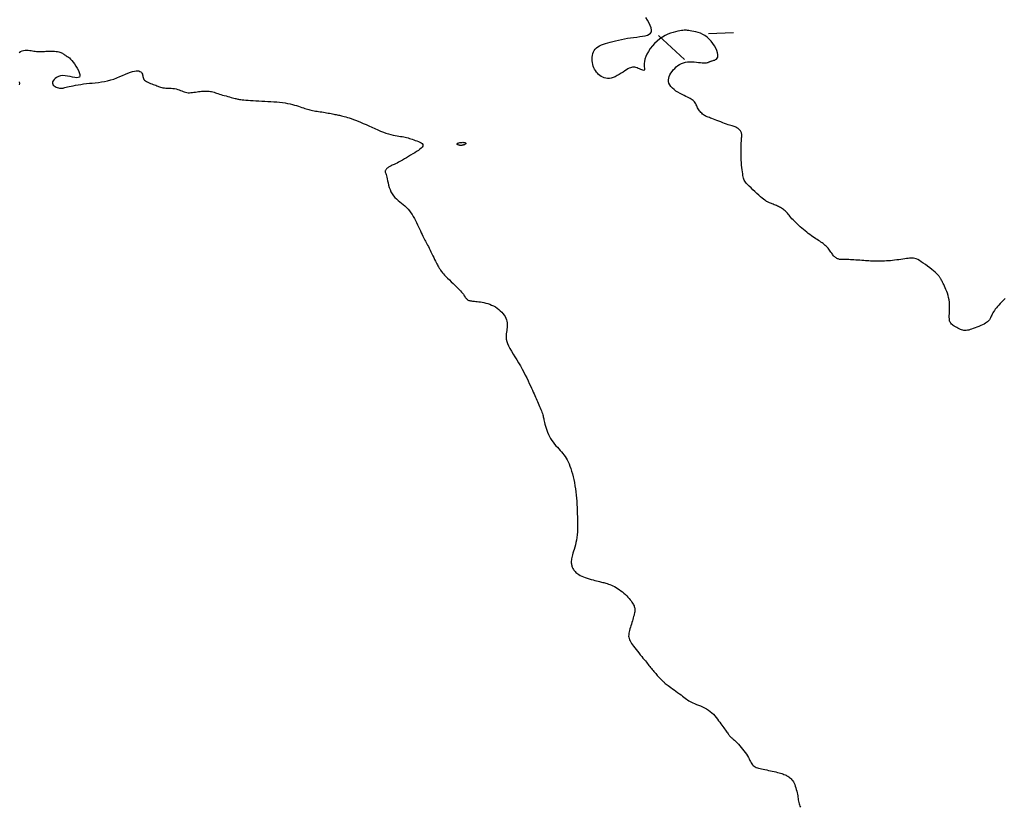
# Model space of a CAD drawing. Header units: millimetres. Extents: x 32690613 to 32693367, y 5343692 to 5344708.
# Tile 532 of 656: x 32692396 to 32692436, y 5344515 to 5344547. Entities that reach past the tile are written whole.
import ezdxf

# ---------------------------------------------------------------- set-up
doc = ezdxf.new("R2010")
doc.units = ezdxf.units.MM
doc.header["$LTSCALE"] = 20
doc.layers.add('02-DGM_HL_492.50', color=92, linetype='Continuous')
doc.layers.add('02-DGM_HL_493.00', color=102, linetype='Continuous')

msp = doc.modelspace()

# ---------------------------------------------------------------- linework, layer by layer
at = {"layer": '02-DGM_HL_492.50', "elevation": 492.5, "flags": 128}
for points in [[(32692396.132, 5344545.557), (32692396.191, 5344545.595), (32692396.252, 5344545.624), (32692396.314, 5344545.642), (32692396.376, 5344545.652), (32692396.437, 5344545.654), (32692396.498, 5344545.651), (32692396.557, 5344545.643), (32692396.615, 5344545.634), (32692396.671, 5344545.624), (32692396.725, 5344545.614), (32692396.776, 5344545.607), (32692396.826, 5344545.602), (32692396.875, 5344545.599), (32692396.924, 5344545.598), (32692396.974, 5344545.598), (32692397.027, 5344545.599), (32692397.083, 5344545.601), (32692397.143, 5344545.603), (32692397.207, 5344545.605), (32692397.276, 5344545.608), (32692397.346, 5344545.609), (32692397.417, 5344545.61), (32692397.486, 5344545.61), (32692397.553, 5344545.607), (32692397.615, 5344545.603), (32692397.671, 5344545.596), (32692397.72, 5344545.586), (32692397.762, 5344545.574), (32692397.8, 5344545.559), (32692397.833, 5344545.543), (32692397.864, 5344545.525), (32692397.893, 5344545.507), (32692397.923, 5344545.487), (32692397.954, 5344545.468), (32692397.987, 5344545.448), (32692398.023, 5344545.427), (32692398.062, 5344545.402), (32692398.104, 5344545.373), (32692398.148, 5344545.337), (32692398.195, 5344545.293), (32692398.246, 5344545.24), (32692398.299, 5344545.175), (32692398.355, 5344545.099), (32692398.41, 5344545.014), (32692398.462, 5344544.925), (32692398.507, 5344544.836), (32692398.541, 5344544.752), (32692398.561, 5344544.678), (32692398.563, 5344544.616), (32692398.545, 5344544.574), (32692398.503, 5344544.552), (32692398.442, 5344544.547), (32692398.364, 5344544.556), (32692398.274, 5344544.573), (32692398.176, 5344544.594), (32692398.074, 5344544.614), (32692397.973, 5344544.628), (32692397.876, 5344544.631), (32692397.786, 5344544.62), (32692397.706, 5344544.596), (32692397.636, 5344544.562), (32692397.578, 5344544.521), (32692397.531, 5344544.475), (32692397.497, 5344544.426), (32692397.476, 5344544.377), (32692397.47, 5344544.331), (32692397.479, 5344544.29), (32692397.501, 5344544.254), (32692397.533, 5344544.223), (32692397.572, 5344544.197), (32692397.617, 5344544.175), (32692397.663, 5344544.158), (32692397.709, 5344544.144), (32692397.752, 5344544.135), (32692397.79, 5344544.13), (32692397.824, 5344544.128), (32692397.857, 5344544.129), (32692397.891, 5344544.133), (32692397.927, 5344544.14), (32692397.968, 5344544.15), (32692398.015, 5344544.162), (32692398.072, 5344544.176), (32692398.139, 5344544.192), (32692398.217, 5344544.209), (32692398.303, 5344544.227), (32692398.397, 5344544.245), (32692398.498, 5344544.263), (32692398.604, 5344544.28), (32692398.715, 5344544.296), (32692398.829, 5344544.311), (32692398.946, 5344544.323), (32692399.065, 5344544.335), (32692399.185, 5344544.347), (32692399.307, 5344544.361), (32692399.43, 5344544.377), (32692399.553, 5344544.398), (32692399.677, 5344544.423), (32692399.801, 5344544.456), (32692399.924, 5344544.495), (32692400.046, 5344544.54), (32692400.165, 5344544.589), (32692400.28, 5344544.638), (32692400.39, 5344544.685), (32692400.494, 5344544.729), (32692400.59, 5344544.767), (32692400.677, 5344544.796), (32692400.754, 5344544.815), (32692400.822, 5344544.824), (32692400.881, 5344544.824), (32692400.931, 5344544.816), (32692400.973, 5344544.802), (32692401.008, 5344544.781), (32692401.035, 5344544.756), (32692401.055, 5344544.727), (32692401.069, 5344544.695), (32692401.078, 5344544.661), (32692401.086, 5344544.626), (32692401.093, 5344544.589), (32692401.102, 5344544.553), (32692401.114, 5344544.517), (32692401.133, 5344544.482), (32692401.159, 5344544.45), (32692401.195, 5344544.42), (32692401.239, 5344544.392), (32692401.289, 5344544.366), (32692401.343, 5344544.343), (32692401.399, 5344544.321), (32692401.455, 5344544.3), (32692401.509, 5344544.28), (32692401.56, 5344544.26), (32692401.604, 5344544.242), (32692401.645, 5344544.224), (32692401.683, 5344544.207), (32692401.721, 5344544.191), (32692401.759, 5344544.176), (32692401.799, 5344544.164), (32692401.844, 5344544.153), (32692401.894, 5344544.145), (32692401.951, 5344544.139), (32692402.014, 5344544.135), (32692402.082, 5344544.131), (32692402.151, 5344544.128), (32692402.223, 5344544.124), (32692402.293, 5344544.118), (32692402.362, 5344544.109), (32692402.428, 5344544.097), (32692402.488, 5344544.081), (32692402.545, 5344544.061), (32692402.598, 5344544.04), (32692402.65, 5344544.019), (32692402.699, 5344543.998), (32692402.749, 5344543.979), (32692402.799, 5344543.963), (32692402.85, 5344543.952), (32692402.904, 5344543.947), (32692402.96, 5344543.946), (32692403.017, 5344543.949), (32692403.076, 5344543.955), (32692403.136, 5344543.964), (32692403.197, 5344543.974), (32692403.259, 5344543.984), (32692403.321, 5344543.993), (32692403.383, 5344544.001), (32692403.445, 5344544.007), (32692403.507, 5344544.011), (32692403.567, 5344544.014), (32692403.626, 5344544.014), (32692403.684, 5344544.012), (32692403.74, 5344544.007), (32692403.794, 5344544), (32692403.845, 5344543.991), (32692403.895, 5344543.978), (32692403.944, 5344543.964), (32692403.994, 5344543.948), (32692404.045, 5344543.931), (32692404.098, 5344543.913), (32692404.155, 5344543.893), (32692404.216, 5344543.874), (32692404.281, 5344543.854), (32692404.35, 5344543.834), (32692404.421, 5344543.815), (32692404.492, 5344543.796), (32692404.561, 5344543.778), (32692404.626, 5344543.761), (32692404.685, 5344543.746), (32692404.738, 5344543.732), (32692404.783, 5344543.72), (32692404.821, 5344543.71), (32692404.855, 5344543.701), (32692404.889, 5344543.694), (32692404.925, 5344543.687), (32692404.965, 5344543.681), (32692405.012, 5344543.674), (32692405.069, 5344543.668), (32692405.137, 5344543.661), (32692405.217, 5344543.654), (32692405.307, 5344543.647), (32692405.405, 5344543.64), (32692405.511, 5344543.633), (32692405.622, 5344543.626), (32692405.737, 5344543.619), (32692405.855, 5344543.612), (32692405.974, 5344543.606), (32692406.095, 5344543.599), (32692406.215, 5344543.593), (32692406.335, 5344543.585), (32692406.452, 5344543.576), (32692406.567, 5344543.566), (32692406.679, 5344543.553), (32692406.786, 5344543.538), (32692406.889, 5344543.519), (32692406.986, 5344543.499), (32692407.078, 5344543.477), (32692407.165, 5344543.453), (32692407.246, 5344543.429), (32692407.323, 5344543.405), (32692407.394, 5344543.381), (32692407.46, 5344543.359), (32692407.521, 5344543.338), (32692407.578, 5344543.319), (32692407.632, 5344543.301), (32692407.683, 5344543.285), (32692407.734, 5344543.271), (32692407.784, 5344543.257), (32692407.836, 5344543.245), (32692407.89, 5344543.233), (32692407.947, 5344543.222), (32692408.006, 5344543.212), (32692408.068, 5344543.203), (32692408.131, 5344543.193), (32692408.196, 5344543.184), (32692408.26, 5344543.175), (32692408.325, 5344543.165), (32692408.388, 5344543.155), (32692408.45, 5344543.144), (32692408.511, 5344543.133), (32692408.57, 5344543.122), (32692408.627, 5344543.111), (32692408.682, 5344543.099), (32692408.734, 5344543.088), (32692408.785, 5344543.078), (32692408.832, 5344543.068), (32692408.877, 5344543.059), (32692408.921, 5344543.051), (32692408.964, 5344543.042), (32692409.008, 5344543.033), (32692409.054, 5344543.023), (32692409.103, 5344543.011), (32692409.157, 5344542.997), (32692409.217, 5344542.98), (32692409.284, 5344542.96), (32692409.357, 5344542.936), (32692409.437, 5344542.91), (32692409.523, 5344542.879), (32692409.615, 5344542.845), (32692409.713, 5344542.807), (32692409.815, 5344542.766), (32692409.922, 5344542.72), (32692410.034, 5344542.67), (32692410.149, 5344542.618), (32692410.265, 5344542.564), (32692410.383, 5344542.511), (32692410.499, 5344542.459), (32692410.613, 5344542.41), (32692410.724, 5344542.365), (32692410.83, 5344542.327), (32692410.93, 5344542.295), (32692411.024, 5344542.27), (32692411.112, 5344542.25), (32692411.195, 5344542.234), (32692411.274, 5344542.221), (32692411.347, 5344542.21), (32692411.416, 5344542.2), (32692411.481, 5344542.189), (32692411.542, 5344542.178), (32692411.601, 5344542.165), (32692411.657, 5344542.151), (32692411.712, 5344542.135), (32692411.767, 5344542.119), (32692411.823, 5344542.101), (32692411.881, 5344542.081), (32692411.941, 5344542.061), (32692412.004, 5344542.039), (32692412.068, 5344542.016), (32692412.13, 5344541.992), (32692412.187, 5344541.966), (32692412.236, 5344541.938), (32692412.276, 5344541.908), (32692412.302, 5344541.876), (32692412.312, 5344541.842), (32692412.305, 5344541.805), (32692412.28, 5344541.767), (32692412.241, 5344541.726), (32692412.19, 5344541.683), (32692412.128, 5344541.639), (32692412.058, 5344541.593), (32692411.981, 5344541.545), (32692411.9, 5344541.495), (32692411.817, 5344541.445), (32692411.732, 5344541.394), (32692411.648, 5344541.343), (32692411.565, 5344541.294), (32692411.485, 5344541.247), (32692411.409, 5344541.203), (32692411.337, 5344541.163), (32692411.273, 5344541.129), (32692411.215, 5344541.1), (32692411.164, 5344541.076), (32692411.119, 5344541.057), (32692411.079, 5344541.04), (32692411.043, 5344541.025), (32692411.011, 5344541.01), (32692410.981, 5344540.996), (32692410.953, 5344540.98), (32692410.926, 5344540.962), (32692410.9, 5344540.943), (32692410.877, 5344540.922), (32692410.855, 5344540.9), (32692410.836, 5344540.878), (32692410.821, 5344540.857), (32692410.809, 5344540.836), (32692410.801, 5344540.816), (32692410.798, 5344540.797), (32692410.799, 5344540.779), (32692410.803, 5344540.759), (32692410.81, 5344540.735), (32692410.82, 5344540.706), (32692410.833, 5344540.669), (32692410.846, 5344540.624), (32692410.861, 5344540.568), (32692410.876, 5344540.5), (32692410.893, 5344540.423), (32692410.912, 5344540.338), (32692410.934, 5344540.248), (32692410.961, 5344540.157), (32692410.992, 5344540.066), (32692411.03, 5344539.978), (32692411.075, 5344539.897), (32692411.127, 5344539.823), (32692411.185, 5344539.756), (32692411.249, 5344539.694), (32692411.316, 5344539.637), (32692411.385, 5344539.581), (32692411.454, 5344539.526), (32692411.523, 5344539.47), (32692411.59, 5344539.412), (32692411.653, 5344539.35), (32692411.712, 5344539.284), (32692411.769, 5344539.215), (32692411.822, 5344539.143), (32692411.873, 5344539.068), (32692411.922, 5344538.99), (32692411.968, 5344538.91), (32692412.013, 5344538.828), (32692412.055, 5344538.744), (32692412.097, 5344538.66), (32692412.137, 5344538.577), (32692412.174, 5344538.495), (32692412.211, 5344538.415), (32692412.245, 5344538.34), (32692412.277, 5344538.269), (32692412.307, 5344538.204), (32692412.336, 5344538.146), (32692412.362, 5344538.093), (32692412.388, 5344538.044), (32692412.414, 5344537.996), (32692412.44, 5344537.948), (32692412.467, 5344537.898), (32692412.496, 5344537.844), (32692412.527, 5344537.785), (32692412.56, 5344537.719), (32692412.596, 5344537.647), (32692412.633, 5344537.572), (32692412.671, 5344537.495), (32692412.708, 5344537.418), (32692412.744, 5344537.344), (32692412.779, 5344537.273), (32692412.811, 5344537.208), (32692412.839, 5344537.151), (32692412.865, 5344537.1), (32692412.888, 5344537.055), (32692412.909, 5344537.015), (32692412.929, 5344536.979), (32692412.947, 5344536.947), (32692412.964, 5344536.918), (32692412.981, 5344536.89), (32692412.998, 5344536.862), (32692413.016, 5344536.835), (32692413.037, 5344536.805), (32692413.062, 5344536.773), (32692413.093, 5344536.737), (32692413.13, 5344536.695), (32692413.175, 5344536.647), (32692413.23, 5344536.591), (32692413.296, 5344536.526), (32692413.369, 5344536.456), (32692413.447, 5344536.38), (32692413.527, 5344536.303), (32692413.607, 5344536.226), (32692413.683, 5344536.151), (32692413.753, 5344536.081), (32692413.813, 5344536.019), (32692413.861, 5344535.965), (32692413.899, 5344535.919), (32692413.929, 5344535.881), (32692413.951, 5344535.848), (32692413.968, 5344535.82), (32692413.982, 5344535.796), (32692413.994, 5344535.774), (32692414.007, 5344535.754), (32692414.021, 5344535.734), (32692414.038, 5344535.714), (32692414.056, 5344535.695), (32692414.077, 5344535.677), (32692414.1, 5344535.66), (32692414.126, 5344535.645), (32692414.154, 5344535.632), (32692414.184, 5344535.622), (32692414.217, 5344535.614), (32692414.253, 5344535.608), (32692414.292, 5344535.603), (32692414.334, 5344535.6), (32692414.381, 5344535.596), (32692414.432, 5344535.592), (32692414.487, 5344535.587), (32692414.547, 5344535.58), (32692414.613, 5344535.571), (32692414.682, 5344535.559), (32692414.755, 5344535.544), (32692414.831, 5344535.525), (32692414.908, 5344535.503), (32692414.985, 5344535.476), (32692415.062, 5344535.445), (32692415.138, 5344535.409), (32692415.211, 5344535.367), (32692415.281, 5344535.321), (32692415.347, 5344535.271), (32692415.409, 5344535.218), (32692415.466, 5344535.162), (32692415.517, 5344535.103), (32692415.562, 5344535.043), (32692415.599, 5344534.982), (32692415.629, 5344534.921), (32692415.652, 5344534.859), (32692415.668, 5344534.797), (32692415.678, 5344534.735), (32692415.683, 5344534.673), (32692415.684, 5344534.61), (32692415.681, 5344534.547), (32692415.674, 5344534.485), (32692415.665, 5344534.421), (32692415.656, 5344534.357), (32692415.647, 5344534.291), (32692415.643, 5344534.223), (32692415.643, 5344534.15), (32692415.651, 5344534.073), (32692415.668, 5344533.991), (32692415.697, 5344533.902), (32692415.738, 5344533.806), (32692415.79, 5344533.703), (32692415.852, 5344533.595), (32692415.92, 5344533.483), (32692415.992, 5344533.367), (32692416.067, 5344533.248), (32692416.142, 5344533.127), (32692416.216, 5344533.005), (32692416.285, 5344532.882), (32692416.35, 5344532.761), (32692416.412, 5344532.642), (32692416.469, 5344532.526), (32692416.522, 5344532.414), (32692416.571, 5344532.308), (32692416.616, 5344532.208), (32692416.657, 5344532.116), (32692416.694, 5344532.033), (32692416.728, 5344531.956), (32692416.76, 5344531.886), (32692416.789, 5344531.821), (32692416.817, 5344531.758), (32692416.844, 5344531.698), (32692416.87, 5344531.638), (32692416.897, 5344531.578), (32692416.925, 5344531.515), (32692416.953, 5344531.452), (32692416.981, 5344531.388), (32692417.008, 5344531.325), (32692417.034, 5344531.263), (32692417.058, 5344531.205), (32692417.079, 5344531.15), (32692417.097, 5344531.099), (32692417.111, 5344531.054), (32692417.123, 5344531.013), (32692417.133, 5344530.974), (32692417.141, 5344530.934), (32692417.149, 5344530.893), (32692417.158, 5344530.849), (32692417.169, 5344530.798), (32692417.183, 5344530.741), (32692417.199, 5344530.674), (32692417.22, 5344530.601), (32692417.244, 5344530.521), (32692417.272, 5344530.438), (32692417.303, 5344530.352), (32692417.34, 5344530.266), (32692417.38, 5344530.181), (32692417.424, 5344530.1), (32692417.473, 5344530.022), (32692417.526, 5344529.949), (32692417.581, 5344529.88), (32692417.638, 5344529.814), (32692417.695, 5344529.75), (32692417.753, 5344529.688), (32692417.808, 5344529.627), (32692417.862, 5344529.566), (32692417.913, 5344529.506), (32692417.961, 5344529.444), (32692418.006, 5344529.38), (32692418.049, 5344529.313), (32692418.09, 5344529.242), (32692418.129, 5344529.166), (32692418.166, 5344529.084), (32692418.201, 5344528.996), (32692418.236, 5344528.899), (32692418.268, 5344528.796), (32692418.299, 5344528.687), (32692418.328, 5344528.573), (32692418.355, 5344528.455), (32692418.38, 5344528.334), (32692418.402, 5344528.211), (32692418.42, 5344528.087), (32692418.436, 5344527.962), (32692418.449, 5344527.838), (32692418.46, 5344527.713), (32692418.469, 5344527.588), (32692418.476, 5344527.464), (32692418.483, 5344527.339), (32692418.488, 5344527.214), (32692418.493, 5344527.089), (32692418.498, 5344526.964), (32692418.502, 5344526.84), (32692418.505, 5344526.717), (32692418.506, 5344526.595), (32692418.505, 5344526.476), (32692418.5, 5344526.36), (32692418.492, 5344526.247), (32692418.48, 5344526.138), (32692418.463, 5344526.033), (32692418.442, 5344525.933), (32692418.419, 5344525.838), (32692418.394, 5344525.749), (32692418.369, 5344525.664), (32692418.344, 5344525.586), (32692418.321, 5344525.513), (32692418.301, 5344525.447), (32692418.285, 5344525.387), (32692418.272, 5344525.332), (32692418.263, 5344525.283), (32692418.256, 5344525.238), (32692418.253, 5344525.196), (32692418.252, 5344525.158), (32692418.253, 5344525.121), (32692418.257, 5344525.087), (32692418.262, 5344525.053), (32692418.27, 5344525.02), (32692418.279, 5344524.987), (32692418.29, 5344524.955), (32692418.304, 5344524.924), (32692418.32, 5344524.893), (32692418.338, 5344524.862), (32692418.359, 5344524.832), (32692418.382, 5344524.802), (32692418.409, 5344524.771), (32692418.439, 5344524.741), (32692418.475, 5344524.711), (32692418.515, 5344524.682), (32692418.561, 5344524.652), (32692418.614, 5344524.623), (32692418.674, 5344524.594), (32692418.741, 5344524.566), (32692418.814, 5344524.538), (32692418.891, 5344524.511), (32692418.97, 5344524.485), (32692419.049, 5344524.461), (32692419.125, 5344524.438), (32692419.198, 5344524.418), (32692419.265, 5344524.4), (32692419.325, 5344524.385), (32692419.378, 5344524.373), (32692419.426, 5344524.361), (32692419.47, 5344524.351), (32692419.513, 5344524.341), (32692419.555, 5344524.331), (32692419.598, 5344524.32), (32692419.644, 5344524.307), (32692419.693, 5344524.292), (32692419.746, 5344524.274), (32692419.802, 5344524.254), (32692419.861, 5344524.231), (32692419.921, 5344524.204), (32692419.983, 5344524.173), (32692420.047, 5344524.139), (32692420.111, 5344524.1), (32692420.175, 5344524.056), (32692420.239, 5344524.009), (32692420.301, 5344523.959), (32692420.362, 5344523.907), (32692420.42, 5344523.853), (32692420.474, 5344523.8), (32692420.525, 5344523.747), (32692420.571, 5344523.695), (32692420.612, 5344523.646), (32692420.648, 5344523.599), (32692420.68, 5344523.555), (32692420.707, 5344523.513), (32692420.73, 5344523.473), (32692420.75, 5344523.436), (32692420.766, 5344523.402), (32692420.779, 5344523.37), (32692420.789, 5344523.34), (32692420.797, 5344523.312), (32692420.802, 5344523.284), (32692420.804, 5344523.256), (32692420.804, 5344523.227), (32692420.801, 5344523.195), (32692420.796, 5344523.16), (32692420.788, 5344523.12), (32692420.778, 5344523.075), (32692420.766, 5344523.026), (32692420.752, 5344522.973), (32692420.737, 5344522.916), (32692420.719, 5344522.857), (32692420.701, 5344522.796), (32692420.682, 5344522.733), (32692420.661, 5344522.67), (32692420.641, 5344522.607), (32692420.621, 5344522.544), (32692420.601, 5344522.482), (32692420.584, 5344522.421), (32692420.57, 5344522.361), (32692420.559, 5344522.303), (32692420.553, 5344522.247), (32692420.552, 5344522.193), (32692420.557, 5344522.143), (32692420.568, 5344522.094), (32692420.585, 5344522.046), (32692420.608, 5344521.998), (32692420.636, 5344521.948), (32692420.669, 5344521.897), (32692420.708, 5344521.843), (32692420.752, 5344521.784), (32692420.8, 5344521.721), (32692420.852, 5344521.654), (32692420.907, 5344521.585), (32692420.963, 5344521.515), (32692421.019, 5344521.446), (32692421.073, 5344521.378), (32692421.126, 5344521.313), (32692421.175, 5344521.253), (32692421.22, 5344521.198), (32692421.261, 5344521.148), (32692421.298, 5344521.101), (32692421.333, 5344521.058), (32692421.366, 5344521.017), (32692421.399, 5344520.978), (32692421.431, 5344520.938), (32692421.463, 5344520.899), (32692421.496, 5344520.858), (32692421.53, 5344520.816), (32692421.565, 5344520.774), (32692421.6, 5344520.732), (32692421.634, 5344520.691), (32692421.667, 5344520.651), (32692421.699, 5344520.614), (32692421.73, 5344520.579), (32692421.758, 5344520.548), (32692421.785, 5344520.519), (32692421.811, 5344520.493), (32692421.835, 5344520.469), (32692421.858, 5344520.446), (32692421.88, 5344520.425), (32692421.902, 5344520.405), (32692421.924, 5344520.384), (32692421.946, 5344520.364), (32692421.968, 5344520.344), (32692421.993, 5344520.322), (32692422.021, 5344520.298), (32692422.053, 5344520.272), (32692422.09, 5344520.242), (32692422.133, 5344520.209), (32692422.182, 5344520.172), (32692422.24, 5344520.13), (32692422.303, 5344520.085), (32692422.371, 5344520.036), (32692422.442, 5344519.986), (32692422.513, 5344519.935), (32692422.583, 5344519.885), (32692422.649, 5344519.836), (32692422.712, 5344519.79), (32692422.768, 5344519.747), (32692422.819, 5344519.707), (32692422.867, 5344519.671), (32692422.914, 5344519.636), (32692422.961, 5344519.604), (32692423.011, 5344519.573), (32692423.065, 5344519.543), (32692423.125, 5344519.514), (32692423.193, 5344519.485), (32692423.266, 5344519.456), (32692423.344, 5344519.426), (32692423.425, 5344519.393), (32692423.507, 5344519.358), (32692423.589, 5344519.32), (32692423.669, 5344519.277), (32692423.745, 5344519.23), (32692423.817, 5344519.177), (32692423.883, 5344519.119), (32692423.945, 5344519.058), (32692424.003, 5344518.995), (32692424.057, 5344518.93), (32692424.108, 5344518.865), (32692424.156, 5344518.801), (32692424.201, 5344518.739), (32692424.244, 5344518.679), (32692424.285, 5344518.623), (32692424.323, 5344518.57), (32692424.36, 5344518.52), (32692424.394, 5344518.473), (32692424.426, 5344518.429), (32692424.455, 5344518.388), (32692424.483, 5344518.35), (32692424.508, 5344518.314), (32692424.532, 5344518.282), (32692424.554, 5344518.253), (32692424.575, 5344518.225), (32692424.596, 5344518.2), (32692424.616, 5344518.176), (32692424.637, 5344518.155), (32692424.658, 5344518.134), (32692424.68, 5344518.114), (32692424.704, 5344518.095), (32692424.73, 5344518.074), (32692424.758, 5344518.05), (32692424.789, 5344518.023), (32692424.824, 5344517.992), (32692424.863, 5344517.955), (32692424.906, 5344517.91), (32692424.954, 5344517.858), (32692425.006, 5344517.799), (32692425.059, 5344517.736), (32692425.114, 5344517.668), (32692425.167, 5344517.598), (32692425.219, 5344517.528), (32692425.267, 5344517.459), (32692425.31, 5344517.392), (32692425.347, 5344517.329), (32692425.379, 5344517.27), (32692425.407, 5344517.215), (32692425.434, 5344517.164), (32692425.459, 5344517.118), (32692425.484, 5344517.076), (32692425.511, 5344517.039), (32692425.542, 5344517.006), (32692425.577, 5344516.979), (32692425.616, 5344516.955), (32692425.659, 5344516.935), (32692425.707, 5344516.918), (32692425.76, 5344516.902), (32692425.816, 5344516.888), (32692425.877, 5344516.875), (32692425.942, 5344516.861), (32692426.011, 5344516.846), (32692426.084, 5344516.831), (32692426.158, 5344516.815), (32692426.232, 5344516.799), (32692426.307, 5344516.783), (32692426.379, 5344516.766), (32692426.449, 5344516.75), (32692426.514, 5344516.733), (32692426.575, 5344516.717), (32692426.631, 5344516.701), (32692426.683, 5344516.685), (32692426.731, 5344516.669), (32692426.775, 5344516.652), (32692426.817, 5344516.635), (32692426.857, 5344516.617), (32692426.895, 5344516.598), (32692426.932, 5344516.578), (32692426.967, 5344516.556), (32692427.001, 5344516.532), (32692427.034, 5344516.505), (32692427.065, 5344516.474), (32692427.095, 5344516.438), (32692427.124, 5344516.398), (32692427.152, 5344516.352), (32692427.178, 5344516.3), (32692427.203, 5344516.243), (32692427.226, 5344516.182), (32692427.248, 5344516.118), (32692427.267, 5344516.053), (32692427.285, 5344515.987), (32692427.3, 5344515.921), (32692427.313, 5344515.858), (32692427.324, 5344515.797), (32692427.333, 5344515.74), (32692427.341, 5344515.684), (32692427.348, 5344515.631), (32692427.357, 5344515.579), (32692427.366, 5344515.529), (32692427.378, 5344515.48), (32692427.392, 5344515.432), (32692427.41, 5344515.384), (32692427.431, 5344515.337)], [(32692396.147, 5344544.262), (32692396.156, 5344544.315), (32692396.153, 5344544.378)]]:
    msp.add_lwpolyline(points, dxfattribs=at)
msp.add_lwpolyline([(32692413.672, 5344541.905), (32692413.682, 5344541.915), (32692413.699, 5344541.925), (32692413.723, 5344541.933), (32692413.751, 5344541.941), (32692413.782, 5344541.948), (32692413.815, 5344541.953), (32692413.849, 5344541.957), (32692413.881, 5344541.959), (32692413.911, 5344541.96), (32692413.938, 5344541.958), (32692413.962, 5344541.955), (32692413.983, 5344541.951), (32692414.001, 5344541.946), (32692414.015, 5344541.94), (32692414.025, 5344541.933), (32692414.032, 5344541.925), (32692414.034, 5344541.918), (32692414.032, 5344541.91), (32692414.028, 5344541.903), (32692414.021, 5344541.895), (32692414.012, 5344541.888), (32692414.003, 5344541.882), (32692413.992, 5344541.876), (32692413.982, 5344541.871), (32692413.972, 5344541.866), (32692413.962, 5344541.862), (32692413.953, 5344541.859), (32692413.944, 5344541.856), (32692413.935, 5344541.854), (32692413.926, 5344541.851), (32692413.917, 5344541.849), (32692413.907, 5344541.846), (32692413.897, 5344541.844), (32692413.885, 5344541.841), (32692413.873, 5344541.838), (32692413.86, 5344541.836), (32692413.845, 5344541.835), (32692413.829, 5344541.834), (32692413.811, 5344541.835), (32692413.791, 5344541.838), (32692413.769, 5344541.843), (32692413.747, 5344541.849), (32692413.725, 5344541.856), (32692413.705, 5344541.865), (32692413.688, 5344541.875), (32692413.676, 5344541.885), (32692413.67, 5344541.895)], close=True, dxfattribs=at)
at = {"layer": '02-DGM_HL_493.00', "elevation": 493, "flags": 128}
for points in [[(32692435.642, 5344535.709), (32692435.59, 5344535.663), (32692435.537, 5344535.613), (32692435.484, 5344535.559), (32692435.431, 5344535.503), (32692435.379, 5344535.446), (32692435.33, 5344535.388), (32692435.283, 5344535.332), (32692435.241, 5344535.277), (32692435.204, 5344535.225), (32692435.172, 5344535.175), (32692435.143, 5344535.128), (32692435.119, 5344535.084), (32692435.097, 5344535.043), (32692435.078, 5344535.005), (32692435.061, 5344534.969), (32692435.046, 5344534.936), (32692435.032, 5344534.905), (32692435.018, 5344534.877), (32692435.002, 5344534.849), (32692434.983, 5344534.823), (32692434.959, 5344534.797), (32692434.93, 5344534.771), (32692434.892, 5344534.744), (32692434.846, 5344534.716), (32692434.791, 5344534.685), (32692434.727, 5344534.654), (32692434.657, 5344534.621), (32692434.583, 5344534.589), (32692434.507, 5344534.558), (32692434.432, 5344534.529), (32692434.359, 5344534.503), (32692434.291, 5344534.48), (32692434.23, 5344534.46), (32692434.174, 5344534.445), (32692434.122, 5344534.435), (32692434.074, 5344534.428), (32692434.029, 5344534.427), (32692433.984, 5344534.43), (32692433.939, 5344534.438), (32692433.892, 5344534.45), (32692433.844, 5344534.468), (32692433.793, 5344534.49), (32692433.743, 5344534.515), (32692433.693, 5344534.542), (32692433.645, 5344534.571), (32692433.599, 5344534.601), (32692433.557, 5344534.631), (32692433.52, 5344534.659), (32692433.488, 5344534.686), (32692433.462, 5344534.713), (32692433.441, 5344534.741), (32692433.424, 5344534.772), (32692433.412, 5344534.807), (32692433.404, 5344534.849), (32692433.399, 5344534.897), (32692433.397, 5344534.955), (32692433.398, 5344535.022), (32692433.401, 5344535.099), (32692433.404, 5344535.182), (32692433.407, 5344535.271), (32692433.407, 5344535.364), (32692433.405, 5344535.459), (32692433.399, 5344535.555), (32692433.388, 5344535.649), (32692433.371, 5344535.741), (32692433.349, 5344535.829), (32692433.323, 5344535.914), (32692433.294, 5344535.994), (32692433.264, 5344536.07), (32692433.233, 5344536.14), (32692433.203, 5344536.204), (32692433.175, 5344536.262), (32692433.149, 5344536.313), (32692433.127, 5344536.358), (32692433.106, 5344536.398), (32692433.088, 5344536.432), (32692433.072, 5344536.462), (32692433.058, 5344536.489), (32692433.045, 5344536.513), (32692433.033, 5344536.534), (32692433.022, 5344536.554), (32692433.01, 5344536.573), (32692432.996, 5344536.594), (32692432.978, 5344536.616), (32692432.954, 5344536.643), (32692432.922, 5344536.674), (32692432.882, 5344536.711), (32692432.83, 5344536.757), (32692432.767, 5344536.81), (32692432.694, 5344536.87), (32692432.613, 5344536.934), (32692432.528, 5344536.999), (32692432.442, 5344537.064), (32692432.356, 5344537.125), (32692432.274, 5344537.18), (32692432.199, 5344537.227), (32692432.131, 5344537.264), (32692432.071, 5344537.291), (32692432.015, 5344537.309), (32692431.963, 5344537.32), (32692431.912, 5344537.325), (32692431.86, 5344537.325), (32692431.806, 5344537.321), (32692431.747, 5344537.314), (32692431.681, 5344537.305), (32692431.61, 5344537.295), (32692431.535, 5344537.284), (32692431.455, 5344537.272), (32692431.373, 5344537.261), (32692431.29, 5344537.25), (32692431.205, 5344537.239), (32692431.121, 5344537.23), (32692431.039, 5344537.221), (32692430.958, 5344537.215), (32692430.879, 5344537.209), (32692430.802, 5344537.205), (32692430.728, 5344537.202), (32692430.656, 5344537.2), (32692430.588, 5344537.199), (32692430.524, 5344537.198), (32692430.463, 5344537.199), (32692430.405, 5344537.2), (32692430.348, 5344537.202), (32692430.292, 5344537.205), (32692430.234, 5344537.208), (32692430.175, 5344537.212), (32692430.111, 5344537.216), (32692430.044, 5344537.221), (32692429.97, 5344537.227), (32692429.893, 5344537.232), (32692429.813, 5344537.238), (32692429.733, 5344537.243), (32692429.653, 5344537.248), (32692429.576, 5344537.253), (32692429.504, 5344537.257), (32692429.437, 5344537.26), (32692429.379, 5344537.262), (32692429.327, 5344537.264), (32692429.281, 5344537.265), (32692429.24, 5344537.265), (32692429.203, 5344537.265), (32692429.169, 5344537.265), (32692429.138, 5344537.265), (32692429.108, 5344537.266), (32692429.079, 5344537.267), (32692429.05, 5344537.268), (32692429.022, 5344537.271), (32692428.994, 5344537.275), (32692428.966, 5344537.281), (32692428.939, 5344537.289), (32692428.913, 5344537.3), (32692428.887, 5344537.313), (32692428.861, 5344537.329), (32692428.837, 5344537.348), (32692428.812, 5344537.37), (32692428.787, 5344537.395), (32692428.762, 5344537.422), (32692428.737, 5344537.453), (32692428.712, 5344537.485), (32692428.685, 5344537.52), (32692428.658, 5344537.558), (32692428.63, 5344537.597), (32692428.601, 5344537.637), (32692428.57, 5344537.678), (32692428.538, 5344537.719), (32692428.504, 5344537.759), (32692428.469, 5344537.798), (32692428.431, 5344537.835), (32692428.391, 5344537.87), (32692428.349, 5344537.903), (32692428.304, 5344537.935), (32692428.257, 5344537.967), (32692428.209, 5344537.998), (32692428.158, 5344538.03), (32692428.105, 5344538.064), (32692428.049, 5344538.1), (32692427.992, 5344538.138), (32692427.933, 5344538.179), (32692427.873, 5344538.222), (32692427.811, 5344538.267), (32692427.748, 5344538.314), (32692427.684, 5344538.364), (32692427.62, 5344538.415), (32692427.555, 5344538.468), (32692427.491, 5344538.523), (32692427.427, 5344538.578), (32692427.364, 5344538.634), (32692427.303, 5344538.69), (32692427.245, 5344538.746), (32692427.19, 5344538.8), (32692427.138, 5344538.853), (32692427.091, 5344538.903), (32692427.049, 5344538.951), (32692427.011, 5344538.997), (32692426.976, 5344539.04), (32692426.944, 5344539.081), (32692426.913, 5344539.119), (32692426.883, 5344539.154), (32692426.853, 5344539.188), (32692426.821, 5344539.219), (32692426.788, 5344539.248), (32692426.752, 5344539.275), (32692426.715, 5344539.3), (32692426.677, 5344539.323), (32692426.637, 5344539.346), (32692426.597, 5344539.367), (32692426.555, 5344539.387), (32692426.513, 5344539.407), (32692426.471, 5344539.426), (32692426.428, 5344539.444), (32692426.387, 5344539.462), (32692426.345, 5344539.48), (32692426.306, 5344539.496), (32692426.268, 5344539.511), (32692426.232, 5344539.526), (32692426.199, 5344539.539), (32692426.168, 5344539.551), (32692426.139, 5344539.564), (32692426.11, 5344539.578), (32692426.078, 5344539.596), (32692426.043, 5344539.618), (32692426.003, 5344539.647), (32692425.956, 5344539.683), (32692425.901, 5344539.728), (32692425.836, 5344539.784), (32692425.764, 5344539.848), (32692425.687, 5344539.917), (32692425.608, 5344539.99), (32692425.529, 5344540.063), (32692425.455, 5344540.135), (32692425.386, 5344540.203), (32692425.326, 5344540.264), (32692425.277, 5344540.317), (32692425.239, 5344540.363), (32692425.209, 5344540.405), (32692425.186, 5344540.445), (32692425.168, 5344540.486), (32692425.154, 5344540.53), (32692425.143, 5344540.579), (32692425.132, 5344540.636), (32692425.121, 5344540.703), (32692425.11, 5344540.78), (32692425.099, 5344540.864), (32692425.088, 5344540.954), (32692425.078, 5344541.05), (32692425.069, 5344541.15), (32692425.062, 5344541.252), (32692425.057, 5344541.356), (32692425.054, 5344541.46), (32692425.053, 5344541.563), (32692425.054, 5344541.663), (32692425.056, 5344541.759), (32692425.059, 5344541.85), (32692425.063, 5344541.935), (32692425.068, 5344542.012), (32692425.072, 5344542.079), (32692425.076, 5344542.137), (32692425.08, 5344542.186), (32692425.082, 5344542.227), (32692425.083, 5344542.262), (32692425.082, 5344542.292), (32692425.078, 5344542.318), (32692425.072, 5344542.343), (32692425.062, 5344542.366), (32692425.049, 5344542.391), (32692425.033, 5344542.415), (32692425.013, 5344542.439), (32692424.991, 5344542.463), (32692424.966, 5344542.486), (32692424.939, 5344542.508), (32692424.91, 5344542.528), (32692424.88, 5344542.546), (32692424.848, 5344542.561), (32692424.814, 5344542.575), (32692424.778, 5344542.588), (32692424.738, 5344542.601), (32692424.695, 5344542.614), (32692424.646, 5344542.629), (32692424.592, 5344542.646), (32692424.532, 5344542.667), (32692424.466, 5344542.691), (32692424.394, 5344542.717), (32692424.319, 5344542.746), (32692424.242, 5344542.776), (32692424.165, 5344542.807), (32692424.089, 5344542.836), (32692424.017, 5344542.864), (32692423.95, 5344542.89), (32692423.889, 5344542.912), (32692423.834, 5344542.931), (32692423.785, 5344542.949), (32692423.739, 5344542.966), (32692423.697, 5344542.982), (32692423.658, 5344543), (32692423.621, 5344543.019), (32692423.585, 5344543.04), (32692423.55, 5344543.064), (32692423.515, 5344543.091), (32692423.481, 5344543.121), (32692423.449, 5344543.153), (32692423.418, 5344543.188), (32692423.389, 5344543.224), (32692423.362, 5344543.262), (32692423.338, 5344543.302), (32692423.316, 5344543.343), (32692423.296, 5344543.384), (32692423.278, 5344543.425), (32692423.259, 5344543.466), (32692423.24, 5344543.505), (32692423.218, 5344543.543), (32692423.195, 5344543.578), (32692423.168, 5344543.61), (32692423.137, 5344543.638), (32692423.101, 5344543.664), (32692423.06, 5344543.689), (32692423.014, 5344543.713), (32692422.962, 5344543.738), (32692422.905, 5344543.765), (32692422.841, 5344543.795), (32692422.77, 5344543.829), (32692422.693, 5344543.869), (32692422.611, 5344543.913), (32692422.528, 5344543.962), (32692422.447, 5344544.015), (32692422.371, 5344544.072), (32692422.302, 5344544.132), (32692422.243, 5344544.194), (32692422.197, 5344544.259), (32692422.166, 5344544.325), (32692422.15, 5344544.392), (32692422.148, 5344544.461), (32692422.158, 5344544.53), (32692422.178, 5344544.598), (32692422.208, 5344544.666), (32692422.245, 5344544.733), (32692422.29, 5344544.798), (32692422.34, 5344544.862), (32692422.396, 5344544.922), (32692422.456, 5344544.978), (32692422.522, 5344545.03), (32692422.592, 5344545.075), (32692422.666, 5344545.114), (32692422.745, 5344545.145), (32692422.828, 5344545.167), (32692422.915, 5344545.18), (32692423.004, 5344545.185), (32692423.094, 5344545.184), (32692423.182, 5344545.178), (32692423.268, 5344545.17), (32692423.349, 5344545.16), (32692423.424, 5344545.151), (32692423.492, 5344545.144), (32692423.55, 5344545.14), (32692423.599, 5344545.14), (32692423.642, 5344545.143), (32692423.677, 5344545.148), (32692423.707, 5344545.154), (32692423.732, 5344545.161), (32692423.754, 5344545.169), (32692423.772, 5344545.177), (32692423.79, 5344545.184), (32692423.806, 5344545.191), (32692423.822, 5344545.197), (32692423.839, 5344545.204), (32692423.858, 5344545.211), (32692423.879, 5344545.218), (32692423.904, 5344545.225), (32692423.933, 5344545.234), (32692423.965, 5344545.244), (32692424.001, 5344545.256), (32692424.036, 5344545.273), (32692424.069, 5344545.295), (32692424.098, 5344545.325), (32692424.118, 5344545.364), (32692424.129, 5344545.413), (32692424.128, 5344545.474), (32692424.112, 5344545.549), (32692424.083, 5344545.633), (32692424.042, 5344545.724), (32692423.99, 5344545.819), (32692423.928, 5344545.915), (32692423.858, 5344546.007), (32692423.78, 5344546.092), (32692423.696, 5344546.168), (32692423.608, 5344546.231), (32692423.517, 5344546.282), (32692423.425, 5344546.324), (32692423.335, 5344546.356), (32692423.247, 5344546.381), (32692423.163, 5344546.399), (32692423.087, 5344546.414), (32692423.019, 5344546.425), (32692422.961, 5344546.434), (32692422.91, 5344546.441), (32692422.864, 5344546.446), (32692422.82, 5344546.448), (32692422.775, 5344546.448), (32692422.725, 5344546.444), (32692422.669, 5344546.436), (32692422.602, 5344546.425), (32692422.524, 5344546.41), (32692422.434, 5344546.389), (32692422.337, 5344546.362), (32692422.232, 5344546.328), (32692422.124, 5344546.286), (32692422.013, 5344546.234), (32692421.903, 5344546.172), (32692421.795, 5344546.099), (32692421.691, 5344546.014), (32692421.593, 5344545.919), (32692421.502, 5344545.818), (32692421.419, 5344545.711), (32692421.346, 5344545.603), (32692421.285, 5344545.495), (32692421.236, 5344545.391), (32692421.201, 5344545.292), (32692421.18, 5344545.201), (32692421.172, 5344545.12), (32692421.172, 5344545.047), (32692421.176, 5344544.985), (32692421.183, 5344544.933), (32692421.187, 5344544.893), (32692421.186, 5344544.863), (32692421.177, 5344544.846), (32692421.156, 5344544.841), (32692421.124, 5344544.846), (32692421.085, 5344544.859), (32692421.04, 5344544.877), (32692420.99, 5344544.899), (32692420.939, 5344544.921), (32692420.888, 5344544.941), (32692420.839, 5344544.958), (32692420.793, 5344544.969), (32692420.75, 5344544.973), (32692420.708, 5344544.971), (32692420.666, 5344544.962), (32692420.623, 5344544.946), (32692420.576, 5344544.924), (32692420.525, 5344544.896), (32692420.467, 5344544.86), (32692420.403, 5344544.818), (32692420.332, 5344544.772), (32692420.256, 5344544.723), (32692420.177, 5344544.675), (32692420.096, 5344544.629), (32692420.015, 5344544.588), (32692419.934, 5344544.555), (32692419.855, 5344544.53), (32692419.779, 5344544.518), (32692419.707, 5344544.516), (32692419.638, 5344544.523), (32692419.573, 5344544.54), (32692419.511, 5344544.565), (32692419.453, 5344544.597), (32692419.399, 5344544.635), (32692419.348, 5344544.677), (32692419.302, 5344544.724), (32692419.259, 5344544.775), (32692419.22, 5344544.83), (32692419.186, 5344544.888), (32692419.157, 5344544.949), (32692419.132, 5344545.013), (32692419.112, 5344545.08), (32692419.098, 5344545.15), (32692419.089, 5344545.222), (32692419.086, 5344545.296), (32692419.089, 5344545.369), (32692419.099, 5344545.441), (32692419.116, 5344545.511), (32692419.14, 5344545.578), (32692419.173, 5344545.64), (32692419.213, 5344545.696), (32692419.262, 5344545.746), (32692419.32, 5344545.789), (32692419.385, 5344545.828), (32692419.458, 5344545.862), (32692419.538, 5344545.893), (32692419.624, 5344545.921), (32692419.717, 5344545.948), (32692419.816, 5344545.974), (32692419.92, 5344546.001), (32692420.03, 5344546.027), (32692420.143, 5344546.053), (32692420.26, 5344546.078), (32692420.38, 5344546.102), (32692420.502, 5344546.124), (32692420.626, 5344546.144), (32692420.75, 5344546.161), (32692420.874, 5344546.177), (32692420.995, 5344546.191), (32692421.109, 5344546.207), (32692421.213, 5344546.227), (32692421.304, 5344546.252), (32692421.378, 5344546.286), (32692421.433, 5344546.33), (32692421.464, 5344546.386), (32692421.47, 5344546.457), (32692421.453, 5344546.54), (32692421.417, 5344546.634), (32692421.367, 5344546.737), (32692421.306, 5344546.848), (32692421.238, 5344546.964)], [(32692424.746, 5344546.348), (32692423.746, 5344546.309)], [(32692422.786, 5344545.27), (32692421.748, 5344546.231)]]:
    msp.add_lwpolyline(points, dxfattribs=at)

doc.saveas('drawing.dxf')
